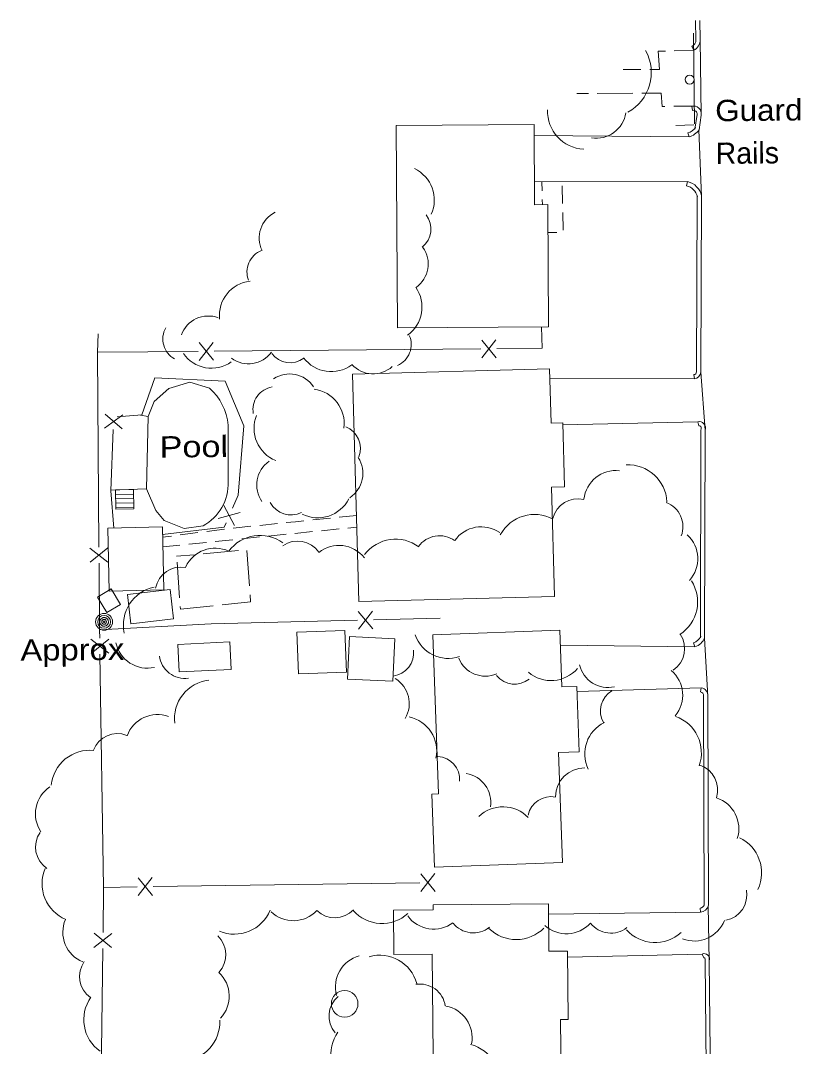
# Model space of a CAD drawing. Extents: x 2361284 to 2366480, y 6976556 to 6985346.
# Drawn here: x 2361347.9 to 2361523.4, y 6978008.1 to 6978238.8 of the extents above; entities that cross this region are included whole.
import ezdxf

# ---------------------------------------------------------------- set-up
doc = ezdxf.new("R2010")
doc.units = 0
doc.header["$LTSCALE"] = 1.9
for name, color, linetype, lineweight in [('10', 7, 'Continuous', 13), ('16', 7, 'Continuous', 13), ('17', 7, 'Continuous', 13), ('18', 7, 'Continuous', 13), ('19', 7, 'Continuous', 13), ('28', 7, 'Continuous', 13), ('3', 7, 'Continuous', 13), ('31', 7, 'Continuous', 13), ('4', 7, 'Continuous', 13), ('5', 7, 'Continuous', 13), ('6', 7, 'Continuous', 13), ('7', 7, 'Continuous', 13), ('9', 7, 'Continuous', 13)]:
    doc.layers.add(name, color=color, linetype=linetype, lineweight=lineweight)

msp = doc.modelspace()

# ---------------------------------------------------------------- linework, layer by layer
at = {"layer": '10'}
for points in [[(2361376.626, 6978149.804), (2361377.946, 6978153.107), (2361381.228, 6978156.038), (2361385.974, 6978157.493), (2361390.397, 6978156.145), (2361390.397, 6978156.145)], [(2361394.606, 6978147.855), (2361394.605, 6978147.855), (2361394.637, 6978135.064), (2361394.638, 6978135.064)], [(2361388.951, 6978125.15), (2361388.952, 6978125.15), (2361384.687, 6978124.569), (2361380.24, 6978126.347), (2361378.358, 6978128.619), (2361376.241, 6978133.479)]]:
    msp.add_lwpolyline(points, dxfattribs=at)
msp.add_circle((2361420.818, 6978017.67), 2.988, dxfattribs=at)
for centre, radius, start, end in [((2361381.941, 6978146.638), 12.723, 5.48477, 48.34828), ((2361383.606, 6978134.803), 11.035, 298.97494, 1.35452)]:
    msp.add_arc(centre, radius, start, end, dxfattribs=at)
at = {"layer": '16'}
for centre, radius, start, end in [((2361479.581, 6978227.143), 10.215, 298.79999, 28.79999), ((2361474.974, 6978218.42), 8.517, 177.59035, 267.59035), ((2361477.361, 6978219.156), 6.806, 261.15473, 351.15473), ((2361433.255, 6978198.494), 7.736, 335.21921, 65.21921), ((2361408.024, 6978189.906), 6.45, 116.06266, 206.06266), ((2361435.068, 6978191.911), 5.154, 308.22829, 38.22829), ((2361403.985, 6978182.303), 5.154, 111.46851, 201.46851), ((2361433.163, 6978184.092), 6.45, 305.22534, 35.22534), ((2361400.383, 6978172.533), 7.736, 96.26151, 186.26151), ((2361430.48, 6978174.375), 7.736, 305.22534, 35.22534), ((2361390.157, 6978165.93), 6.45, 69.92795, 159.92795), ((2361385.066, 6978167.211), 5.154, 150.86127, 240.86127), ((2361430.635, 6978165.953), 5.154, 293.68944, 23.68944), ((2361390.849, 6978168.366), 7.736, 215.15399, 305.15399), ((2361399.161, 6978168.063), 6.45, 233.69807, 323.69807), ((2361408.547, 6978167.015), 5.154, 216.86933, 306.86933), ((2361417.79, 6978167.603), 7.736, 216.68648, 306.68647), ((2361427.221, 6978165.806), 6.45, 221.96429, 311.96429), ((2361408.413, 6978152.842), 6.508, 33.66069, 123.66069), ((2361405.39, 6978151.302), 5.201, 99.74759, 189.74759), ((2361412.916, 6978148.186), 7.806, 352.57981, 82.57981), ((2361408.236, 6978147.111), 7.806, 158.02729, 248.02729), ((2361419.153, 6978142.626), 5.201, 338.48332, 68.48332), ((2361418.413, 6978136.96), 6.508, 303.14837, 33.14837), ((2361407.536, 6978134.354), 6.508, 124.96782, 214.96782), ((2361484.58, 6978130.17), 8.729, 2.80555, 92.80555), ((2361481.865, 6978130.347), 7.278, 83.67723, 173.67723), ((2361414.786, 6978134.78), 7.806, 243.23832, 333.23832), ((2361473.284, 6978125.438), 5.816, 76.49417, 166.49417), ((2361408.693, 6978132.82), 5.201, 207.39083, 297.39083), ((2361491.111, 6978124.99), 5.816, 339.38178, 69.38178), ((2361463.512, 6978119.012), 8.729, 61.54039, 151.54039), ((2361451.539, 6978117.678), 7.278, 55.03716, 145.03716), ((2361401.78, 6978114.295), 8.729, 53.73805, 143.73805), ((2361432.272, 6978113.448), 8.729, 53.04743, 143.04743), ((2361442.147, 6978117.14), 5.816, 54.23652, 144.23652), ((2361492.987, 6978117.794), 7.278, 317.57589, 47.57589), ((2361391.649, 6978112.881), 7.278, 64.88126, 154.88126), ((2361410.257, 6978115.936), 5.816, 34.99231, 124.99231), ((2361419.557, 6978113.488), 7.278, 38.40619, 128.40619), ((2361383.994, 6978110.096), 5.816, 79.47001, 169.47001), ((2361491.49, 6978108.077), 8.729, 302.79091, 32.79091), ((2361379.773, 6978102.859), 8.729, 102.06151, 192.06151), ((2361444.137, 6978103.191), 7.842, 198.78134, 288.78134), ((2361491.489, 6978097.559), 5.816, 303.7599, 33.7599), ((2361376.449, 6978100.437), 7.278, 192.28446, 282.28446), ((2361431.094, 6978096.58), 5.225, 277.12936, 7.12936), ((2361384.9, 6978096.667), 5.816, 187.59607, 277.59607), ((2361452.509, 6978097.896), 6.538, 202.6784, 292.6784), ((2361467.249, 6978098.21), 7.842, 229.33967, 319.33967), ((2361480.045, 6978095.361), 6.538, 193.00522, 283.00522), ((2361489.596, 6978087.105), 7.278, 319.87296, 49.87296), ((2361391.253, 6978081.785), 8.729, 96.76032, 186.76032), ((2361428.822, 6978085.229), 6.538, 328.88945, 58.88945), ((2361459.078, 6978094.794), 5.225, 218.70634, 308.70634), ((2361483.583, 6978083.565), 5.225, 120.31486, 210.31486), ((2361378.719, 6978075.46), 7.278, 70.00354, 160.00354), ((2361433.687, 6978074.524), 7.842, 348.01199, 78.01199), ((2361482.671, 6978073.876), 7.842, 115.77915, 205.77915), ((2361492.343, 6978074.095), 8.729, 340.57751, 70.57751), ((2361369.698, 6978072.631), 5.816, 68.75445, 158.75445), ((2361363.484, 6978065.974), 8.729, 84.1586, 174.1586), ((2361441.462, 6978068.1), 5.225, 356.19949, 86.19949), ((2361498.915, 6978065.799), 5.816, 342.13098, 72.13098), ((2361447.166, 6978062.98), 6.538, 351.0217, 81.0217), ((2361474.813, 6978064.209), 6.538, 89.88453, 179.88453), ((2361358.517, 6978060.4), 7.278, 123.67556, 213.67556), ((2361467.207, 6978059.038), 5.225, 78.08916, 168.08916), ((2361502.225, 6978057.072), 7.278, 342.03631, 72.03631), ((2361456.469, 6978054.143), 7.842, 44.08598, 134.08598), ((2361357.095, 6978052.922), 5.816, 145.37306, 235.37306), ((2361505.89, 6978047.128), 8.729, 334.77044, 64.77044), ((2361361.457, 6978044.693), 8.729, 157.1751, 247.1751), ((2361505.487, 6978042.169), 5.816, 280.83848, 10.83848), ((2361364.693, 6978033.796), 7.278, 157.29764, 247.29764), ((2361395.967, 6978042.054), 8.729, 247.57701, 337.57701), ((2361409.272, 6978043.632), 7.278, 226.43922, 316.43922), ((2361418.58, 6978042.836), 5.816, 226.43922, 316.43922), ((2361429.221, 6978044.468), 8.729, 221.87595, 311.87595), ((2361440.854, 6978041.743), 7.278, 216.4426, 306.4426), ((2361449.746, 6978039.437), 5.816, 218.51602, 308.51602), ((2361459.424, 6978040.836), 8.729, 225.30076, 315.30076), ((2361470.701, 6978040.708), 7.278, 227.92794, 317.92794), ((2361480.726, 6978039.381), 5.816, 218.04485, 308.04485), ((2361490.656, 6978040.181), 8.729, 222.16832, 312.16832), ((2361499.478, 6978039.068), 7.278, 248.79061, 338.79061), ((2361388.278, 6978028.709), 5.816, 316.96206, 46.96206), ((2361425.999, 6978021.455), 7.254, 105.21407, 195.21407), ((2361428.668, 6978019.89), 8.701, 15.64015, 105.64015), ((2361366.995, 6978023.81), 5.816, 144.81005, 234.81005), ((2361387.567, 6978019.395), 7.278, 316.96206, 46.96206), ((2361437.716, 6978016.326), 5.797, 8.70487, 98.70488), ((2361370.854, 6978014.114), 8.729, 144.81005, 234.81005), ((2361423.099, 6978014.93), 5.797, 130.43374, 220.43374), ((2361442.255, 6978010.019), 7.254, 349.37381, 79.37381), ((2361384.004, 6978013.553), 8.729, 273.01884, 3.01884), ((2361426.394, 6978006.235), 8.701, 144.58529, 234.58529), ((2361446.97, 6978000.101), 8.701, 345.51229, 75.51229)]:
    msp.add_arc(centre, radius, start, end, dxfattribs=at)
at = {"layer": '17'}
msp.add_line((2361499.538, 6978215.567), (2361499.304, 6978236.015), dxfattribs=at)
msp.add_circle((2361498.423, 6978225.554), 1, dxfattribs=at)
at = {"layer": '18'}
for p, q in [((2361383.007, 6978118.322), (2361386.993, 6978118.69)), ((2361388.981, 6978118.88), (2361396.944, 6978119.616)), ((2361398.794, 6978119.633), (2361399.381, 6978111.658)), ((2361383.675, 6978108.998), (2361383.099, 6978116.973))]:
    msp.add_line(p, q, dxfattribs=at)
for points in [[(2361399.53, 6978109.659), (2361399.644, 6978108.1), (2361393.24, 6978107.429)], [(2361391.252, 6978107.22), (2361383.86, 6978106.44), (2361383.814, 6978106.999)]]:
    msp.add_lwpolyline(points, dxfattribs=at)
at = {"layer": '19'}
for p, q in [((2361465.209, 6978202.549), (2361465.248, 6978200.549)), ((2361469.857, 6978197.673), (2361469.759, 6978201.672)), ((2361465.277, 6978198.549), (2361465.298, 6978197.409)), ((2361470.004, 6978191.674), (2361469.906, 6978195.673)), ((2361466.559, 6978191.151), (2361468.559, 6978191.14)), ((2361413.63, 6978126.495), (2361417.607, 6978126.893)), ((2361419.595, 6978127.091), (2361423.461, 6978127.468)), ((2361389.784, 6978123.898), (2361393.748, 6978124.406)), ((2361401.701, 6978125.281), (2361405.678, 6978125.689)), ((2361419.55, 6978124.491), (2361415.573, 6978124.083)), ((2361423.526, 6978124.889), (2361421.538, 6978124.69)), ((2361379.855, 6978122.633), (2361381.843, 6978122.882)), ((2361383.831, 6978123.141), (2361387.796, 6978123.649)), ((2361395.691, 6978122.064), (2361391.715, 6978121.656)), ((2361401.656, 6978122.671), (2361397.679, 6978122.263)), ((2361407.621, 6978123.277), (2361403.644, 6978122.87)), ((2361413.585, 6978123.884), (2361409.609, 6978123.476)), ((2361383.763, 6978120.841), (2361379.916, 6978120.444)), ((2361389.727, 6978121.447), (2361385.751, 6978121.039))]:
    msp.add_line(p, q, dxfattribs=at)
for points in [[(2361395.736, 6978124.665), (2361396.415, 6978124.751), (2361399.713, 6978125.082)], [(2361407.666, 6978125.898), (2361409.724, 6978126.108), (2361411.642, 6978126.296)]]:
    msp.add_lwpolyline(points, dxfattribs=at)
at = {"layer": '28'}
for p, q in [((2361369.273, 6978133.242), (2361373.312, 6978133.321)), ((2361369.273, 6978133.242), (2361369.354, 6978128.954)), ((2361369.293, 6978132.242), (2361373.332, 6978132.321)), ((2361369.312, 6978131.244), (2361373.351, 6978131.322)), ((2361373.312, 6978133.321), (2361373.393, 6978129.032)), ((2361369.332, 6978130.244), (2361373.371, 6978130.322)), ((2361369.351, 6978129.244), (2361373.391, 6978129.322)), ((2361369.354, 6978128.954), (2361373.393, 6978129.032))]:
    msp.add_line(p, q, dxfattribs=at)
at = {"layer": '3'}
for p, q in [((2361498.923, 6978232.991), (2361499.351, 6978232.136)), ((2361501.039, 6978217.57), (2361500.798, 6978234.549)), ((2361498.91, 6978219.58), (2361499.079, 6978218.631)), ((2361463.46, 6978213.013), (2361498.306, 6978212.645)), ((2361498.306, 6978212.645), (2361498.027, 6978213.562)), ((2361500.531, 6978214.216), (2361501.103, 6978199.27)), ((2361497.971, 6978202.61), (2361463.529, 6978202.543)), ((2361497.75, 6978201.678), (2361497.971, 6978202.61)), ((2361499.513, 6978158.233), (2361499.404, 6978159.182)), ((2361500.939, 6978159.776), (2361501.933, 6978146.715)), ((2361466.971, 6978158.283), (2361499.513, 6978158.233)), ((2361500.235, 6978148.569), (2361469.92, 6978147.881)), ((2361500.235, 6978148.569), (2361500.474, 6978147.641)), ((2361502.513, 6978086.807), (2361501.768, 6978099.892)), ((2361469.322, 6978098.303), (2361499.616, 6978097.961)), ((2361499.328, 6978098.878), (2361499.606, 6978097.961)), ((2361501.034, 6978088.773), (2361473.11, 6978087.948)), ((2361500.883, 6978087.822), (2361501.034, 6978088.773)), ((2361500.775, 6978039.208), (2361500.884, 6978038.249)), ((2361502.848, 6978027.357), (2361502.631, 6978039.676)), ((2361466.696, 6978037.844), (2361500.884, 6978038.249)), ((2361501.223, 6978028.861), (2361470.979, 6978028.144)), ((2361501.612, 6978027.975), (2361501.223, 6978028.861))]:
    msp.add_line(p, q, dxfattribs=at)
for points in [[(2361499.837, 6978234.519), (2361499.838, 6978234.53), (2361499.767, 6978238.82)], [(2361500.797, 6978234.549), (2361500.798, 6978234.549), (2361500.727, 6978238.839)], [(2361499.765, 6978214.792), (2361499.59, 6978214.367), (2361500.088, 6978217.711), (2361500.088, 6978217.702)], [(2361500.54, 6978214.226), (2361500.541, 6978214.226), (2361501.039, 6978217.57), (2361501.039, 6978217.57)], [(2361499.979, 6978159.808), (2361499.979, 6978159.777), (2361500.142, 6978199.391), (2361500.161, 6978199.198)], [(2361500.938, 6978159.776), (2361500.939, 6978159.776), (2361501.102, 6978199.39), (2361501.102, 6978199.39)], [(2361500.915, 6978100.344), (2361500.847, 6978099.993), (2361500.973, 6978146.716), (2361501.026, 6978147.032)], [(2361501.807, 6978099.991), (2361501.807, 6978099.992), (2361501.933, 6978146.715), (2361501.933, 6978146.715)], [(2361501.723, 6978040.006), (2361501.69, 6978039.747), (2361501.553, 6978086.808), (2361501.56, 6978086.927)], [(2361502.647, 6978039.747), (2361502.65, 6978039.746), (2361502.513, 6978086.807), (2361502.512, 6978086.807)], [(2361502.351, 6977979.628), (2361502.352, 6977979.6), (2361501.888, 6978027.347), (2361501.941, 6978027.672)], [(2361503.311, 6977979.609), (2361503.312, 6977979.609), (2361502.848, 6978027.357), (2361502.848, 6978027.357)]]:
    msp.add_lwpolyline(points, dxfattribs=at)
for centre, radius, start, end in [((2361498.196, 6978234.467), 1.642, 296.33605, 1.80294), ((2361498.196, 6978234.467), 2.602, 296.33605, 1.80294), ((2361499.261, 6978217.817), 1.795, 352.10785, 102.25403), ((2361499.261, 6978217.817), 0.835, 352.10787, 102.25406), ((2361497.066, 6978216.764), 3.343, 286.74331, 323.84503), ((2361497.066, 6978216.764), 4.303, 286.74332, 323.84504), ((2361497.028, 6978198.559), 3.198, 11.52158, 76.89077), ((2361497.028, 6978198.559), 4.158, 11.52159, 76.89079), ((2361499.332, 6978159.829), 0.647, 276.45546, 358.11712), ((2361499.332, 6978159.829), 1.607, 276.45543, 358.1171), ((2361500.585, 6978147.186), 1.427, 340.74676, 104.21938), ((2361500.585, 6978147.186), 0.467, 340.74677, 104.21938), ((2361498.602, 6978101.257), 2.487, 286.94103, 338.44377), ((2361498.602, 6978101.257), 3.447, 286.94104, 338.44379), ((2361500.76, 6978087.028), 0.806, 352.81655, 81.10775), ((2361500.76, 6978087.028), 1.766, 352.81653, 81.10773), ((2361500.656, 6978040.305), 1.109, 276.33724, 344.33982), ((2361500.656, 6978040.305), 2.069, 276.33724, 344.33982), ((2361501.708, 6978027.753), 1.206, 340.82975, 113.62852), ((2361501.708, 6978027.753), 0.246, 340.82972, 113.62849)]:
    msp.add_arc(centre, radius, start, end, dxfattribs=at)
at = {"layer": '31'}
msp.add_lwpolyline([(2361368.233, 6978133.202), (2361376.241, 6978133.479), (2361376.626, 6978149.804), (2361374.913, 6978150.088)], dxfattribs=at)
at = {"layer": '4'}
for radius in [1.9, 1.442, 0.539, 0.192]:
    msp.add_circle((2361366.695, 6978103.577), radius, dxfattribs=at)
for start, end in [(174.71552, 185.96556), (163.46611, 174.71615), (152.21535, 163.46538), (140.96646, 152.21649), (129.71376, 140.96379), (118.46406, 129.71409), (107.21593, 118.46597), (95.96582, 107.21585), (84.71553, 95.96557), (73.46552, 84.71555), (62.21535, 73.46538), (50.96397, 62.214), (39.71588, 50.96591), (28.46656, 39.7166), (17.21479, 28.46483), (5.96345, 17.21348), (354.71553, 5.96557), (185.96287, 197.21291), (197.21479, 208.46483), (208.46822, 219.71826), (219.71376, 230.96379), (230.96397, 242.214), (242.21812, 253.46815), (253.46258, 264.71261), (264.71553, 275.96557), (275.96582, 287.21585), (287.21593, 298.46597), (298.46406, 309.71409), (309.71589, 320.96592), (320.96646, 332.21649), (332.21419, 343.46422), (343.46611, 354.71615)]:
    msp.add_arc((2361366.695, 6978103.577), 0.973, start, end, dxfattribs=at)
at = {"layer": '5'}
msp.add_lwpolyline([(2361499.348, 6978215.366), (2361497.359, 6978215.312), (2361495.359, 6978215.257)], dxfattribs=at)
at = {"layer": '6'}
for p, q in [((2361494.982, 6978232.024), (2361499.351, 6978232.136)), ((2361483.45, 6978227.813), (2361487.45, 6978227.821)), ((2361475.651, 6978222.429), (2361473.052, 6978222.424)), ((2361485.651, 6978222.464), (2361477.651, 6978222.438)), ((2361498.88, 6978219.569), (2361494.88, 6978219.541))]:
    msp.add_line(p, q, dxfattribs=at)
for points in [[(2361489.451, 6978227.82), (2361491.651, 6978227.821), (2361491.312, 6978231.939), (2361492.982, 6978231.975)], [(2361492.88, 6978219.522), (2361492.25, 6978219.516), (2361492.052, 6978222.485), (2361487.652, 6978222.473)]]:
    msp.add_lwpolyline(points, dxfattribs=at)
at = {"layer": '7'}
for points in [[(2361463.447, 6978215.423), (2361432.388, 6978215.208), (2361432.7, 6978169.708), (2361466.711, 6978169.941), (2361466.519, 6978197.421), (2361463.558, 6978197.403)], [(2361466.911, 6978160.473), (2361422.609, 6978159.292), (2361423.975, 6978108.131), (2361468.037, 6978109.31), (2361467.383, 6978133.895), (2361470.293, 6978133.973), (2361469.906, 6978148.361), (2361467.246, 6978148.285)], [(2361380.148, 6978110.805), (2361379.804, 6978124.933), (2361367.525, 6978124.636), (2361367.869, 6978110.508)], [(2361370.398, 6978107.512), (2361368.294, 6978111.002), (2361365.232, 6978109.153), (2361367.335, 6978105.663)], [(2361381.577, 6978110.858), (2361382.34, 6978104.245), (2361372.719, 6978103.135), (2361371.956, 6978109.757)], [(2361410.399, 6978091.871), (2361410.06, 6978101.26), (2361420.866, 6978101.652), (2361421.216, 6978092.264)], [(2361469.806, 6978049.463), (2361441.054, 6978048.401), (2361440.448, 6978064.826), (2361441.927, 6978064.88), (2361440.617, 6978100.69), (2361469.199, 6978101.732), (2361469.661, 6978088.935), (2361473.07, 6978089.057), (2361473.6, 6978074.362), (2361468.901, 6978074.187)], [(2361395.248, 6978092.867), (2361394.949, 6978099.056), (2361383.275, 6978098.495), (2361383.574, 6978092.306)], [(2361431.646, 6978090.243), (2361432.085, 6978099.779), (2361421.91, 6978100.252), (2361421.461, 6978090.717)], [(2361468.001, 6977991.085), (2361440.861, 6977990.837), (2361440.51, 6978028.844), (2361431.91, 6978028.762), (2361431.815, 6978038.733), (2361440.725, 6978038.817), (2361440.715, 6978039.897), (2361466.675, 6978040.144), (2361466.776, 6978029.494), (2361470.966, 6978029.533), (2361471.112, 6978014.115), (2361469.372, 6978014.099), (2361469.5, 6978000.708), (2361467.91, 6978000.693)]]:
    msp.add_lwpolyline(points, close=True, dxfattribs=at)
at = {"layer": '9'}
for p, q in [((2361388.06, 6978166.393), (2361391.298, 6978162.423)), ((2361391.26, 6978166.424), (2361388.098, 6978162.393)), ((2361451.657, 6978166.968), (2361454.895, 6978162.998)), ((2361454.857, 6978166.999), (2361451.695, 6978162.967)), ((2361365.535, 6978120.407), (2361365.208, 6978164.216)), ((2361451.476, 6978164.996), (2361391.478, 6978164.456)), ((2361366.801, 6978147.12), (2361370.922, 6978150.16)), ((2361366.921, 6978150.322), (2361370.793, 6978146.968)), ((2361396.02, 6978125.227), (2361393.627, 6978129.755)), ((2361397.303, 6978128.16), (2361392.355, 6978126.822)), ((2361367.527, 6978117.025), (2361363.508, 6978120.188)), ((2361367.507, 6978120.226), (2361363.528, 6978116.987)), ((2361365.672, 6978101.808), (2361365.559, 6978116.806)), ((2361423.856, 6978105.93), (2361427.154, 6978102.012)), ((2361427.056, 6978106.01), (2361423.954, 6978101.932)), ((2361442.301, 6978104.426), (2361427.304, 6978104.054)), ((2361363.733, 6978099.659), (2361367.782, 6978096.516)), ((2361363.784, 6978096.458), (2361367.732, 6978099.717)), ((2361377.581, 6978042.047), (2361374.323, 6978045.996)), ((2361374.381, 6978041.997), (2361377.523, 6978046.047)), ((2361441.176, 6978042.962), (2361437.918, 6978046.921)), ((2361437.976, 6978042.921), (2361441.118, 6978046.961)), ((2361366.459, 6978033.741), (2361366.593, 6978043.853)), ((2361377.753, 6978044.019), (2361437.747, 6978044.889)), ((2361368.431, 6978033.51), (2361364.392, 6978030.361)), ((2361368.392, 6978030.309), (2361364.432, 6978033.562))]:
    msp.add_line(p, q, dxfattribs=at)
for points in [[(2361387.878, 6978164.422), (2361365.208, 6978164.216), (2361365.369, 6978168.368)], [(2361465.13, 6978169.926), (2361465.265, 6978165.117), (2361455.076, 6978165.031)], [(2361395.573, 6978129.133), (2361396.855, 6978132.075), (2361398.127, 6978147.688), (2361393.932, 6978157.709), (2361378.115, 6978158.479), (2361375.203, 6978150.11), (2361369.647, 6978149.708)], [(2361368.754, 6978146.829), (2361368.225, 6978133.072), (2361368.875, 6978124.669)], [(2361379.85, 6978123.223), (2361393.734, 6978124.895), (2361394.135, 6978125.829)], [(2361423.705, 6978103.96), (2361390.771, 6978103.136), (2361365.672, 6978101.808), (2361365.7, 6978099.888)], [(2361365.754, 6978096.287), (2361366.593, 6978043.853), (2361374.152, 6978043.965)], [(2361379.742, 6977984.144), (2361365.821, 6977984.062), (2361366.413, 6978030.139)]]:
    msp.add_lwpolyline(points, dxfattribs=at)

# ---------------------------------------------------------------- texts
at = {"layer": '10', "width": 1.2}
msp.add_text('Pool', height=4.799, rotation=0.545, dxfattribs=at).set_placement((2361379.195, 6978140.527))
at = {"layer": '17', "width": 1.1}
msp.add_text('Guard', height=4.799, rotation=0.545, dxfattribs=at).set_placement((2361504.202, 6978216.181))
at = {"layer": '17'}
msp.add_text('Rails', height=4.799, rotation=0.545, dxfattribs=at).set_placement((2361504.293, 6978206.58))
at = {"layer": '4', "width": 1.15}
msp.add_text('Approx', height=4.799, rotation=0.545, dxfattribs=at).set_placement((2361347.877, 6978094.817))

doc.saveas('drawing.dxf')
